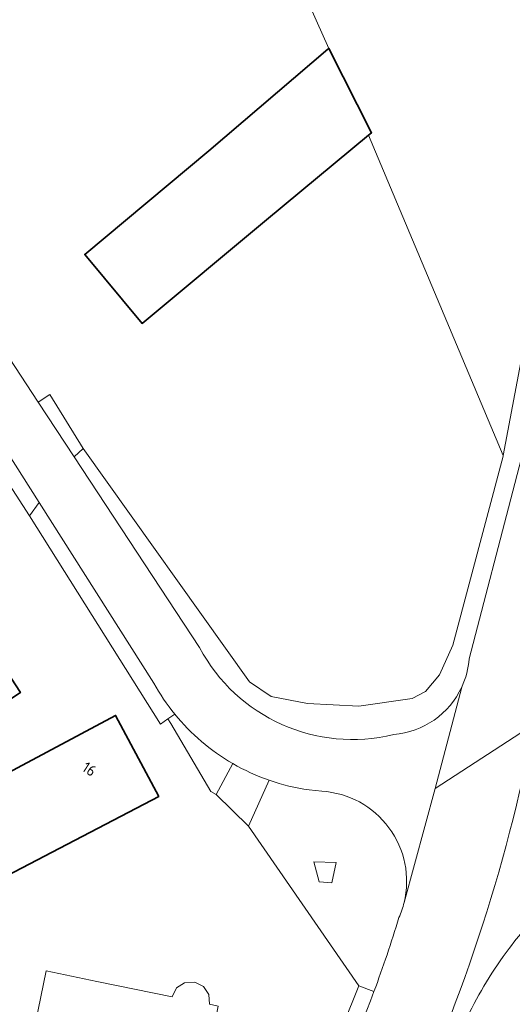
# Model space of a CAD drawing. Extents: x 184422 to 188298, y 343471 to 350189.
# Tile 261 of 513: x 187051 to 187091, y 346625 to 346706. Entities that reach past the tile are written whole.
import ezdxf
from ezdxf.enums import TextEntityAlignment as Align

# ---------------------------------------------------------------- set-up
doc = ezdxf.new("R2010")
doc.units = 0
for name, color, linetype, lineweight in [('B-WA-GR-GRAS-GV', 252, 'Continuous', 13), ('B-WA-GR-HOUTWAL-GV', 252, 'Continuous', 13), ('B-WA-OG-TERREIN_CULTUURSCHEIDING-GV', 252, 'Continuous', 18), ('B-WA-OG-TERREIN_ERF-GV', 252, 'Continuous', 18), ('B-WA-OG-WEG-GV', 252, 'Continuous', 18), ('B-WA-VH-VERHARDING_ASFALT-GV', 252, 'Continuous', 18), ('B-WA-VH-VERHARDING_HALFVERHARDING-GV', 252, 'Continuous', 18), ('B-WA-VH-VERHARDING_HALFVERHARDING_GRIND-GV', 252, 'Continuous', 18), ('B-WA-VH-VERHARDING_OPEN-GV', 252, 'Continuous', 18), ('B-WE-OG-BEBOUWING-GV', 250, 'Continuous', 35), ('B-WE-OG-BEBOUWING-T18', 10, 'Continuous', 18)]:
    doc.layers.add(name, color=color, linetype=linetype, lineweight=lineweight)
doc.styles.add('NLCS-ISO-M500-T18', font='NLCS-ISO.ttf', dxfattribs={"height": 0.9})

msp = doc.modelspace()

# ---------------------------------------------------------------- linework, layer by layer
at = {"layer": 'B-WA-GR-GRAS-GV'}
for points in [[(187094.484, 346633.613, 0.038403), (187091.072, 346629.737)], [(187094.484, 346633.613, 0.038403), (187091.072, 346629.737)], [(187094.484, 346633.613, 0.038403), (187091.072, 346629.737)], [(187091.072, 346629.737, 0.049318), (187087.633, 346624.075)], [(187091.072, 346629.737, 0.049318), (187087.633, 346624.075)], [(187091.072, 346629.737, 0.049318), (187087.633, 346624.075)]]:
    msp.add_lwpolyline(points, format="xyb", dxfattribs=at)
at = {"layer": 'B-WA-GR-HOUTWAL-GV', "flags": 128}
msp.add_lwpolyline([(187058.207, 346744.295), (187076.226, 346703.979), (187079.738, 346697.025), (187079.483, 346696.814), (187090.584, 346670.394), (187093.073, 346683.64), (187094.49, 346691.179), (187098.025, 346705.099), (187102.412, 346721.946)], dxfattribs=at)
msp.add_lwpolyline([(187058.207, 346744.295), (187076.226, 346703.979), (187079.738, 346697.025), (187079.483, 346696.814), (187090.584, 346670.394), (187093.073, 346683.64), (187094.49, 346691.179), (187098.025, 346705.099), (187102.412, 346721.946)], dxfattribs=at)
msp.add_lwpolyline([(187058.207, 346744.295), (187076.226, 346703.979), (187079.738, 346697.025), (187079.483, 346696.814), (187090.584, 346670.394), (187093.073, 346683.64), (187094.49, 346691.179), (187098.025, 346705.099), (187102.412, 346721.946)], dxfattribs=at)
at = {"layer": 'B-WA-OG-TERREIN_CULTUURSCHEIDING-GV', "flags": 128}
for points in [[(187071.308, 346643.608), (187069.579, 346639.814), (187078.69, 346626.644), (187079.935, 346626.184)], [(187071.308, 346643.608), (187069.579, 346639.814), (187078.69, 346626.644), (187079.935, 346626.184)], [(187071.308, 346643.608), (187069.579, 346639.814), (187078.69, 346626.644), (187079.935, 346626.184)], [(187075.636, 346642.708), (187074.584, 346642.816)], [(187075.636, 346642.708), (187074.584, 346642.816)], [(187075.636, 346642.708), (187074.584, 346642.816)]]:
    msp.add_lwpolyline(points, dxfattribs=at)
at = {"layer": 'B-WA-OG-TERREIN_CULTUURSCHEIDING-GV'}
for points in [[(187074.584, 346642.816, -0.048793), (187071.308, 346643.608)], [(187074.584, 346642.816, -0.048793), (187071.308, 346643.608)], [(187074.584, 346642.816, -0.048793), (187071.308, 346643.608)], [(187082.414, 346633.523, 0.467375), (187075.636, 346642.708)], [(187082.414, 346633.523, 0.467375), (187075.636, 346642.708)], [(187082.414, 346633.523, 0.467375), (187075.636, 346642.708)], [(187081.997, 346632.29, 0.044213), (187082.414, 346633.523)], [(187081.997, 346632.29, 0.044213), (187082.414, 346633.523)], [(187081.997, 346632.29, 0.044213), (187082.414, 346633.523)], [(187079.935, 346626.184, 0.014132), (187081.997, 346632.29)], [(187079.935, 346626.184, 0.014132), (187081.997, 346632.29)], [(187079.935, 346626.184, 0.014132), (187081.997, 346632.29)]]:
    msp.add_lwpolyline(points, format="xyb", dxfattribs=at)
at = {"layer": 'B-WA-OG-TERREIN_CULTUURSCHEIDING-GV', "flags": 128}
msp.add_lwpolyline([(187074.97, 346636.872), (187076.808, 346636.817), (187076.451, 346635.143), (187075.409, 346635.226)], close=True, dxfattribs=at)
msp.add_lwpolyline([(187074.97, 346636.872), (187076.808, 346636.817), (187076.451, 346635.143), (187075.409, 346635.226)], close=True, dxfattribs=at)
msp.add_lwpolyline([(187074.97, 346636.872), (187076.808, 346636.817), (187076.451, 346635.143), (187075.409, 346635.226)], close=True, dxfattribs=at)
at = {"layer": 'B-WA-OG-TERREIN_ERF-GV', "flags": 128}
for points in [[(187025.231, 346715.84), (187047.033, 346682.754), (187052.263, 346674.796), (187053.212, 346675.441), (187055.974, 346670.981), (187069.678, 346651.724), (187071.448, 346650.53), (187074.454, 346649.932), (187078.691, 346649.729), (187083.071, 346650.346), (187084.168, 346650.947), (187085.338, 346652.301), (187086.448, 346654.763), (187090.574, 346670.339), (187090.584, 346670.394), (187079.483, 346696.814), (187071.064, 346689.834), (187060.841, 346681.296), (187056.098, 346686.987), (187066.321, 346695.525), (187076.142, 346703.908), (187076.226, 346703.979), (187058.207, 346744.295)], [(187025.231, 346715.84), (187047.033, 346682.754), (187052.263, 346674.796), (187053.212, 346675.441), (187055.974, 346670.981), (187069.678, 346651.724), (187071.448, 346650.53), (187074.454, 346649.932), (187078.691, 346649.729), (187083.071, 346650.346), (187084.168, 346650.947), (187085.338, 346652.301), (187086.448, 346654.763), (187090.574, 346670.339), (187090.584, 346670.394), (187079.483, 346696.814), (187071.064, 346689.834), (187060.841, 346681.296), (187056.098, 346686.987), (187066.321, 346695.525), (187076.142, 346703.908), (187076.226, 346703.979), (187058.207, 346744.295)], [(187025.231, 346715.84), (187047.033, 346682.754), (187052.263, 346674.796), (187053.212, 346675.441), (187055.974, 346670.981), (187069.678, 346651.724), (187071.448, 346650.53), (187074.454, 346649.932), (187078.691, 346649.729), (187083.071, 346650.346), (187084.168, 346650.947), (187085.338, 346652.301), (187086.448, 346654.763), (187090.574, 346670.339), (187090.584, 346670.394), (187079.483, 346696.814), (187071.064, 346689.834), (187060.841, 346681.296), (187056.098, 346686.987), (187066.321, 346695.525), (187076.142, 346703.908), (187076.226, 346703.979), (187058.207, 346744.295)], [(187049.648, 346584.84), (187050.757, 346588.556), (187050.893, 346589.258), (187051.786, 346596.122), (187052.547, 346598.175), (187053.672, 346601.506), (187062.512, 346597.025), (187069.301, 346606.067), (187073.683, 346614.198), (187078.69, 346626.644), (187069.579, 346639.814), (187066.921, 346642.428), (187066.485, 346642.672), (187063.179, 346648.283), (187062.95, 346648.672), (187062.344, 346648.249), (187051.534, 346665.419), (187038.475, 346685.665)], [(187049.648, 346584.84), (187050.757, 346588.556), (187050.893, 346589.258), (187051.786, 346596.122), (187052.547, 346598.175), (187053.672, 346601.506), (187062.512, 346597.025), (187069.301, 346606.067), (187073.683, 346614.198), (187078.69, 346626.644), (187069.579, 346639.814), (187066.921, 346642.428), (187066.485, 346642.672), (187063.179, 346648.283), (187062.95, 346648.672), (187062.344, 346648.249), (187051.534, 346665.419), (187038.475, 346685.665)], [(187049.648, 346584.84), (187050.757, 346588.556), (187050.893, 346589.258), (187051.786, 346596.122), (187052.547, 346598.175), (187053.672, 346601.506), (187062.512, 346597.025), (187069.301, 346606.067), (187073.683, 346614.198), (187078.69, 346626.644), (187069.579, 346639.814), (187066.921, 346642.428), (187066.485, 346642.672), (187063.179, 346648.283), (187062.95, 346648.672), (187062.344, 346648.249), (187051.534, 346665.419), (187038.475, 346685.665)]]:
    msp.add_lwpolyline(points, dxfattribs=at)
for points in [[(187044.857, 346641.62), (187058.637, 346648.965), (187062.201, 346642.281), (187033.908, 346627.515), (187026.152, 346642.377), (187043.872, 346652.285), (187048.057, 346655.02), (187050.79, 346650.838), (187044.499, 346646.742), (187045.179, 346645.6), (187043.453, 346644.572)], [(187044.857, 346641.62), (187058.637, 346648.965), (187062.201, 346642.281), (187033.908, 346627.515), (187026.152, 346642.377), (187043.872, 346652.285), (187048.057, 346655.02), (187050.79, 346650.838), (187044.499, 346646.742), (187045.179, 346645.6), (187043.453, 346644.572)], [(187044.857, 346641.62), (187058.637, 346648.965), (187062.201, 346642.281), (187033.908, 346627.515), (187026.152, 346642.377), (187043.872, 346652.285), (187048.057, 346655.02), (187050.79, 346650.838), (187044.499, 346646.742), (187045.179, 346645.6), (187043.453, 346644.572)], [(187055.96, 346621.671), (187051.812, 346622.521), (187052.91, 346627.88), (187057.103, 346627.021), (187063.298, 346625.751), (187063.653, 346626.48), (187064.322, 346626.9), (187065.162, 346626.953), (187065.871, 346626.601), (187066.321, 346625.934), (187066.391, 346625.137), (187067.093, 346624.986), (187065.572, 346617.584), (187061.941, 346618.31), (187059.929, 346608.435), (187054.054, 346609.606), (187056.027, 346619.511), (187055.538, 346619.612)], [(187055.96, 346621.671), (187051.812, 346622.521), (187052.91, 346627.88), (187057.103, 346627.021), (187063.298, 346625.751), (187063.653, 346626.48), (187064.322, 346626.9), (187065.162, 346626.953), (187065.871, 346626.601), (187066.321, 346625.934), (187066.391, 346625.137), (187067.093, 346624.986), (187065.572, 346617.584), (187061.941, 346618.31), (187059.929, 346608.435), (187054.054, 346609.606), (187056.027, 346619.511), (187055.538, 346619.612)], [(187055.96, 346621.671), (187051.812, 346622.521), (187052.91, 346627.88), (187057.103, 346627.021), (187063.298, 346625.751), (187063.653, 346626.48), (187064.322, 346626.9), (187065.162, 346626.953), (187065.871, 346626.601), (187066.321, 346625.934), (187066.391, 346625.137), (187067.093, 346624.986), (187065.572, 346617.584), (187061.941, 346618.31), (187059.929, 346608.435), (187054.054, 346609.606), (187056.027, 346619.511), (187055.538, 346619.612)]]:
    msp.add_lwpolyline(points, close=True, dxfattribs=at)
at = {"layer": 'B-WA-OG-WEG-GV'}
for points in [[(187093.14, 346648.233, -0.064281), (187081.705, 346613.677)], [(187093.14, 346648.233, -0.064281), (187081.705, 346613.677)], [(187093.14, 346648.233, -0.064281), (187081.705, 346613.677)], [(187091.072, 346629.737, -0.038403), (187094.484, 346633.613)], [(187091.072, 346629.737, -0.038403), (187094.484, 346633.613)], [(187091.072, 346629.737, -0.038403), (187094.484, 346633.613)], [(187087.633, 346624.075, -0.049318), (187091.072, 346629.737)], [(187087.633, 346624.075, -0.049318), (187091.072, 346629.737)], [(187087.633, 346624.075, -0.049318), (187091.072, 346629.737)]]:
    msp.add_lwpolyline(points, format="xyb", dxfattribs=at)
at = {"layer": 'B-WA-VH-VERHARDING_ASFALT-GV', "flags": 128}
for points in [[(187065.563, 346654.555), (187055.229, 346670.281), (187052.263, 346674.796), (187047.033, 346682.754), (187025.231, 346715.84), (187021.616, 346721.368), (187000, 346754.341), (186997.651, 346757.924), (186981.018, 346783.232), (186975.02, 346792.367), (186963.208, 346810.009)], [(187065.563, 346654.555), (187055.229, 346670.281), (187052.263, 346674.796), (187047.033, 346682.754), (187025.231, 346715.84), (187021.616, 346721.368), (187000, 346754.341), (186997.651, 346757.924), (186981.018, 346783.232), (186975.02, 346792.367), (186963.208, 346810.009)], [(187065.563, 346654.555), (187055.229, 346670.281), (187052.263, 346674.796), (187047.033, 346682.754), (187025.231, 346715.84), (187021.616, 346721.368), (187000, 346754.341), (186997.651, 346757.924), (186981.018, 346783.232), (186975.02, 346792.367), (186963.208, 346810.009)], [(187002.321, 346742.079), (187011.644, 346727.878), (187015.108, 346722.602), (187019.267, 346716.268), (187021.284, 346713.195), (187024.591, 346708.315), (187035.157, 346692.724), (187039.579, 346686.198), (187043.59, 346680.28), (187052.331, 346666.52), (187061.795, 346651.621)], [(187002.321, 346742.079), (187011.644, 346727.878), (187015.108, 346722.602), (187019.267, 346716.268), (187021.284, 346713.195), (187024.591, 346708.315), (187035.157, 346692.724), (187039.579, 346686.198), (187043.59, 346680.28), (187052.331, 346666.52), (187061.795, 346651.621)], [(187002.321, 346742.079), (187011.644, 346727.878), (187015.108, 346722.602), (187019.267, 346716.268), (187021.284, 346713.195), (187024.591, 346708.315), (187035.157, 346692.724), (187039.579, 346686.198), (187043.59, 346680.28), (187052.331, 346666.52), (187061.795, 346651.621)], [(187087.174, 346651.302), (187084.988, 346642.942), (187093.14, 346648.233), (187102.215, 346683.233), (187105.046, 346694.149), (187107.345, 346702.573), (187109.697, 346710.984), (187110.003, 346712.016), (187110.338, 346713.041), (187112.871, 346721.104), (187115.048, 346727.593), (187109.104, 346730.151), (187106.688, 346722.948), (187104.071, 346714.6), (187103.864, 346713.973), (187103.682, 346713.339), (187102.62, 346709.594), (187101.566, 346705.847), (187097.948, 346692.601), (187094.746, 346680.381), (187094.468, 346679.319), (187091.548, 346668.1), (187087.784, 346653.638)], [(187087.174, 346651.302), (187084.988, 346642.942), (187093.14, 346648.233), (187102.215, 346683.233), (187105.046, 346694.149), (187107.345, 346702.573), (187109.697, 346710.984), (187110.003, 346712.016), (187110.338, 346713.041), (187112.871, 346721.104), (187115.048, 346727.593), (187109.104, 346730.151), (187106.688, 346722.948), (187104.071, 346714.6), (187103.864, 346713.973), (187103.682, 346713.339), (187102.62, 346709.594), (187101.566, 346705.847), (187097.948, 346692.601), (187094.746, 346680.381), (187094.468, 346679.319), (187091.548, 346668.1), (187087.784, 346653.638)], [(187087.174, 346651.302), (187084.988, 346642.942), (187093.14, 346648.233), (187102.215, 346683.233), (187105.046, 346694.149), (187107.345, 346702.573), (187109.697, 346710.984), (187110.003, 346712.016), (187110.338, 346713.041), (187112.871, 346721.104), (187115.048, 346727.593), (187109.104, 346730.151), (187106.688, 346722.948), (187104.071, 346714.6), (187103.864, 346713.973), (187103.682, 346713.339), (187102.62, 346709.594), (187101.566, 346705.847), (187097.948, 346692.601), (187094.746, 346680.381), (187094.468, 346679.319), (187091.548, 346668.1), (187087.784, 346653.638)], [(187082.414, 346633.523), (187084.988, 346642.942), (187087.174, 346651.302)], [(187082.414, 346633.523), (187084.988, 346642.942), (187087.174, 346651.302)], [(187082.414, 346633.523), (187084.988, 346642.942), (187087.174, 346651.302)], [(187093.14, 346648.233), (187084.988, 346642.942), (187082.414, 346633.523)], [(187093.14, 346648.233), (187084.988, 346642.942), (187082.414, 346633.523)], [(187093.14, 346648.233), (187084.988, 346642.942), (187082.414, 346633.523)], [(187074.584, 346642.816), (187075.636, 346642.708)], [(187074.584, 346642.816), (187075.636, 346642.708)], [(187074.584, 346642.816), (187075.636, 346642.708)]]:
    msp.add_lwpolyline(points, dxfattribs=at)
at = {"layer": 'B-WA-VH-VERHARDING_ASFALT-GV'}
for points in [[(187081.559, 346647.377, -0.343117), (187065.563, 346654.555)], [(187081.559, 346647.377, -0.343117), (187065.563, 346654.555)], [(187081.559, 346647.377, -0.343117), (187065.563, 346654.555)], [(187087.784, 346653.638, -0.08981), (187087.174, 346651.302)], [(187087.784, 346653.638, -0.08981), (187087.174, 346651.302)], [(187087.784, 346653.638, -0.08981), (187087.174, 346651.302)], [(187061.795, 346651.621, 0.044503), (187063.517, 346649.069)], [(187061.795, 346651.621, 0.044503), (187063.517, 346649.069)], [(187061.795, 346651.621, 0.044503), (187063.517, 346649.069)], [(187087.174, 346651.302, -0.269812), (187081.559, 346647.377)], [(187087.174, 346651.302, -0.269812), (187081.559, 346647.377)], [(187087.174, 346651.302, -0.269812), (187081.559, 346647.377)], [(187063.517, 346649.069, 0.091028), (187068.289, 346644.991)], [(187063.517, 346649.069, 0.091028), (187068.289, 346644.991)], [(187063.517, 346649.069, 0.091028), (187068.289, 346644.991)], [(187081.705, 346613.677, 0.064281), (187093.14, 346648.233)], [(187081.705, 346613.677, 0.064281), (187093.14, 346648.233)], [(187081.705, 346613.677, 0.064281), (187093.14, 346648.233)], [(187068.289, 346644.991, 0.047851), (187071.308, 346643.608)], [(187068.289, 346644.991, 0.047851), (187071.308, 346643.608)], [(187068.289, 346644.991, 0.047851), (187071.308, 346643.608)], [(187071.308, 346643.608, 0.048793), (187074.584, 346642.816)], [(187071.308, 346643.608, 0.048793), (187074.584, 346642.816)], [(187071.308, 346643.608, 0.048793), (187074.584, 346642.816)], [(187075.636, 346642.708, -0.467375), (187082.414, 346633.523)], [(187075.636, 346642.708, -0.467375), (187082.414, 346633.523)], [(187075.636, 346642.708, -0.467375), (187082.414, 346633.523)], [(187082.414, 346633.523, -0.044213), (187081.997, 346632.29)], [(187082.414, 346633.523, -0.044213), (187081.997, 346632.29)], [(187082.414, 346633.523, -0.044213), (187081.997, 346632.29)], [(187081.997, 346632.29, -0.014132), (187079.935, 346626.184)], [(187081.997, 346632.29, -0.014132), (187079.935, 346626.184)], [(187081.997, 346632.29, -0.014132), (187079.935, 346626.184)], [(187079.935, 346626.184, -0.028811), (187074.682, 346614.145)], [(187079.935, 346626.184, -0.028811), (187074.682, 346614.145)], [(187079.935, 346626.184, -0.028811), (187074.682, 346614.145)]]:
    msp.add_lwpolyline(points, format="xyb", dxfattribs=at)
at = {"layer": 'B-WA-VH-VERHARDING_HALFVERHARDING-GV', "flags": 128}
msp.add_lwpolyline([(187052.331, 346666.52), (187043.59, 346680.28), (187039.579, 346686.198), (187038.475, 346685.665), (187051.534, 346665.419)], close=True, dxfattribs=at)
msp.add_lwpolyline([(187052.331, 346666.52), (187043.59, 346680.28), (187039.579, 346686.198), (187038.475, 346685.665), (187051.534, 346665.419)], close=True, dxfattribs=at)
msp.add_lwpolyline([(187052.331, 346666.52), (187043.59, 346680.28), (187039.579, 346686.198), (187038.475, 346685.665), (187051.534, 346665.419)], close=True, dxfattribs=at)
at = {"layer": 'B-WA-VH-VERHARDING_HALFVERHARDING_GRIND-GV', "flags": 128}
for points in [[(187087.784, 346653.638), (187091.548, 346668.1), (187094.468, 346679.319), (187094.746, 346680.381), (187093.073, 346683.64), (187090.584, 346670.394)], [(187087.784, 346653.638), (187091.548, 346668.1), (187094.468, 346679.319), (187094.746, 346680.381), (187093.073, 346683.64), (187090.584, 346670.394)], [(187087.784, 346653.638), (187091.548, 346668.1), (187094.468, 346679.319), (187094.746, 346680.381), (187093.073, 346683.64), (187090.584, 346670.394)], [(187090.584, 346670.394), (187090.574, 346670.339), (187086.448, 346654.763), (187085.338, 346652.301), (187084.168, 346650.947), (187083.071, 346650.346), (187078.691, 346649.729), (187074.454, 346649.932), (187071.448, 346650.53), (187069.678, 346651.724), (187055.974, 346670.981), (187055.229, 346670.281), (187065.563, 346654.555)], [(187090.584, 346670.394), (187090.574, 346670.339), (187086.448, 346654.763), (187085.338, 346652.301), (187084.168, 346650.947), (187083.071, 346650.346), (187078.691, 346649.729), (187074.454, 346649.932), (187071.448, 346650.53), (187069.678, 346651.724), (187055.974, 346670.981), (187055.229, 346670.281), (187065.563, 346654.555)], [(187090.584, 346670.394), (187090.574, 346670.339), (187086.448, 346654.763), (187085.338, 346652.301), (187084.168, 346650.947), (187083.071, 346650.346), (187078.691, 346649.729), (187074.454, 346649.932), (187071.448, 346650.53), (187069.678, 346651.724), (187055.974, 346670.981), (187055.229, 346670.281), (187065.563, 346654.555)], [(187063.517, 346649.069), (187062.95, 346648.672), (187063.179, 346648.283), (187066.485, 346642.672), (187066.921, 346642.428)], [(187063.517, 346649.069), (187062.95, 346648.672), (187063.179, 346648.283), (187066.485, 346642.672), (187066.921, 346642.428)], [(187063.517, 346649.069), (187062.95, 346648.672), (187063.179, 346648.283), (187066.485, 346642.672), (187066.921, 346642.428)], [(187066.921, 346642.428), (187068.289, 346644.991)], [(187066.921, 346642.428), (187068.289, 346644.991)], [(187066.921, 346642.428), (187068.289, 346644.991)]]:
    msp.add_lwpolyline(points, dxfattribs=at)
at = {"layer": 'B-WA-VH-VERHARDING_HALFVERHARDING_GRIND-GV'}
for points in [[(187065.563, 346654.555, 0.343117), (187081.559, 346647.377)], [(187065.563, 346654.555, 0.343117), (187081.559, 346647.377)], [(187065.563, 346654.555, 0.343117), (187081.559, 346647.377)], [(187087.174, 346651.302, 0.08981), (187087.784, 346653.638)], [(187087.174, 346651.302, 0.08981), (187087.784, 346653.638)], [(187087.174, 346651.302, 0.08981), (187087.784, 346653.638)], [(187081.559, 346647.377, 0.269812), (187087.174, 346651.302)], [(187081.559, 346647.377, 0.269812), (187087.174, 346651.302)], [(187081.559, 346647.377, 0.269812), (187087.174, 346651.302)], [(187068.289, 346644.991, -0.091028), (187063.517, 346649.069)], [(187068.289, 346644.991, -0.091028), (187063.517, 346649.069)], [(187068.289, 346644.991, -0.091028), (187063.517, 346649.069)]]:
    msp.add_lwpolyline(points, format="xyb", dxfattribs=at)
at = {"layer": 'B-WA-VH-VERHARDING_OPEN-GV', "flags": 128}
msp.add_lwpolyline([(187053.212, 346675.441), (187052.263, 346674.796), (187055.229, 346670.281), (187055.974, 346670.981)], close=True, dxfattribs=at)
msp.add_lwpolyline([(187053.212, 346675.441), (187052.263, 346674.796), (187055.229, 346670.281), (187055.974, 346670.981)], close=True, dxfattribs=at)
msp.add_lwpolyline([(187053.212, 346675.441), (187052.263, 346674.796), (187055.229, 346670.281), (187055.974, 346670.981)], close=True, dxfattribs=at)
for points in [[(187052.331, 346666.52), (187051.534, 346665.419), (187062.344, 346648.249), (187062.95, 346648.672), (187063.517, 346649.069)], [(187052.331, 346666.52), (187051.534, 346665.419), (187062.344, 346648.249), (187062.95, 346648.672), (187063.517, 346649.069)], [(187052.331, 346666.52), (187051.534, 346665.419), (187062.344, 346648.249), (187062.95, 346648.672), (187063.517, 346649.069)], [(187061.795, 346651.621), (187052.331, 346666.52)], [(187061.795, 346651.621), (187052.331, 346666.52)], [(187061.795, 346651.621), (187052.331, 346666.52)], [(187068.289, 346644.991), (187066.921, 346642.428), (187069.579, 346639.814), (187071.308, 346643.608)], [(187068.289, 346644.991), (187066.921, 346642.428), (187069.579, 346639.814), (187071.308, 346643.608)], [(187068.289, 346644.991), (187066.921, 346642.428), (187069.579, 346639.814), (187071.308, 346643.608)]]:
    msp.add_lwpolyline(points, dxfattribs=at)
at = {"layer": 'B-WA-VH-VERHARDING_OPEN-GV'}
for points in [[(187063.517, 346649.069, -0.044503), (187061.795, 346651.621)], [(187063.517, 346649.069, -0.044503), (187061.795, 346651.621)], [(187063.517, 346649.069, -0.044503), (187061.795, 346651.621)], [(187071.308, 346643.608, -0.047851), (187068.289, 346644.991)], [(187071.308, 346643.608, -0.047851), (187068.289, 346644.991)], [(187071.308, 346643.608, -0.047851), (187068.289, 346644.991)]]:
    msp.add_lwpolyline(points, format="xyb", dxfattribs=at)
at = {"layer": 'B-WE-OG-BEBOUWING-GV', "flags": 128}
for points in [[(187079.483, 346696.814), (187079.738, 346697.025), (187076.226, 346703.979), (187076.142, 346703.908), (187066.321, 346695.525), (187056.098, 346686.987), (187060.841, 346681.296), (187071.064, 346689.834)], [(187079.483, 346696.814), (187079.738, 346697.025), (187076.226, 346703.979), (187076.142, 346703.908), (187066.321, 346695.525), (187056.098, 346686.987), (187060.841, 346681.296), (187071.064, 346689.834)], [(187079.483, 346696.814), (187079.738, 346697.025), (187076.226, 346703.979), (187076.142, 346703.908), (187066.321, 346695.525), (187056.098, 346686.987), (187060.841, 346681.296), (187071.064, 346689.834)], [(187062.201, 346642.281), (187058.637, 346648.965), (187044.857, 346641.62), (187043.453, 346644.572), (187045.179, 346645.6), (187044.499, 346646.742), (187050.79, 346650.838), (187048.057, 346655.02), (187043.872, 346652.285), (187026.152, 346642.377), (187033.908, 346627.515)], [(187062.201, 346642.281), (187058.637, 346648.965), (187044.857, 346641.62), (187043.453, 346644.572), (187045.179, 346645.6), (187044.499, 346646.742), (187050.79, 346650.838), (187048.057, 346655.02), (187043.872, 346652.285), (187026.152, 346642.377), (187033.908, 346627.515)], [(187062.201, 346642.281), (187058.637, 346648.965), (187044.857, 346641.62), (187043.453, 346644.572), (187045.179, 346645.6), (187044.499, 346646.742), (187050.79, 346650.838), (187048.057, 346655.02), (187043.872, 346652.285), (187026.152, 346642.377), (187033.908, 346627.515)]]:
    msp.add_lwpolyline(points, close=True, dxfattribs=at)

# ---------------------------------------------------------------- texts
at = {"layer": 'B-WE-OG-BEBOUWING-T18', "style": 'NLCS-ISO-M500-T18'}
msp.add_text('16', height=0.9, rotation=327.1, dxfattribs=at).set_placement((187056.468, 346644.531), align=Align.MIDDLE)
msp.add_text('16', height=0.9, rotation=327.1, dxfattribs=at).set_placement((187056.468, 346644.531), align=Align.MIDDLE)
msp.add_text('16', height=0.9, rotation=327.1, dxfattribs=at).set_placement((187056.468, 346644.531), align=Align.MIDDLE)

doc.saveas('drawing.dxf')
